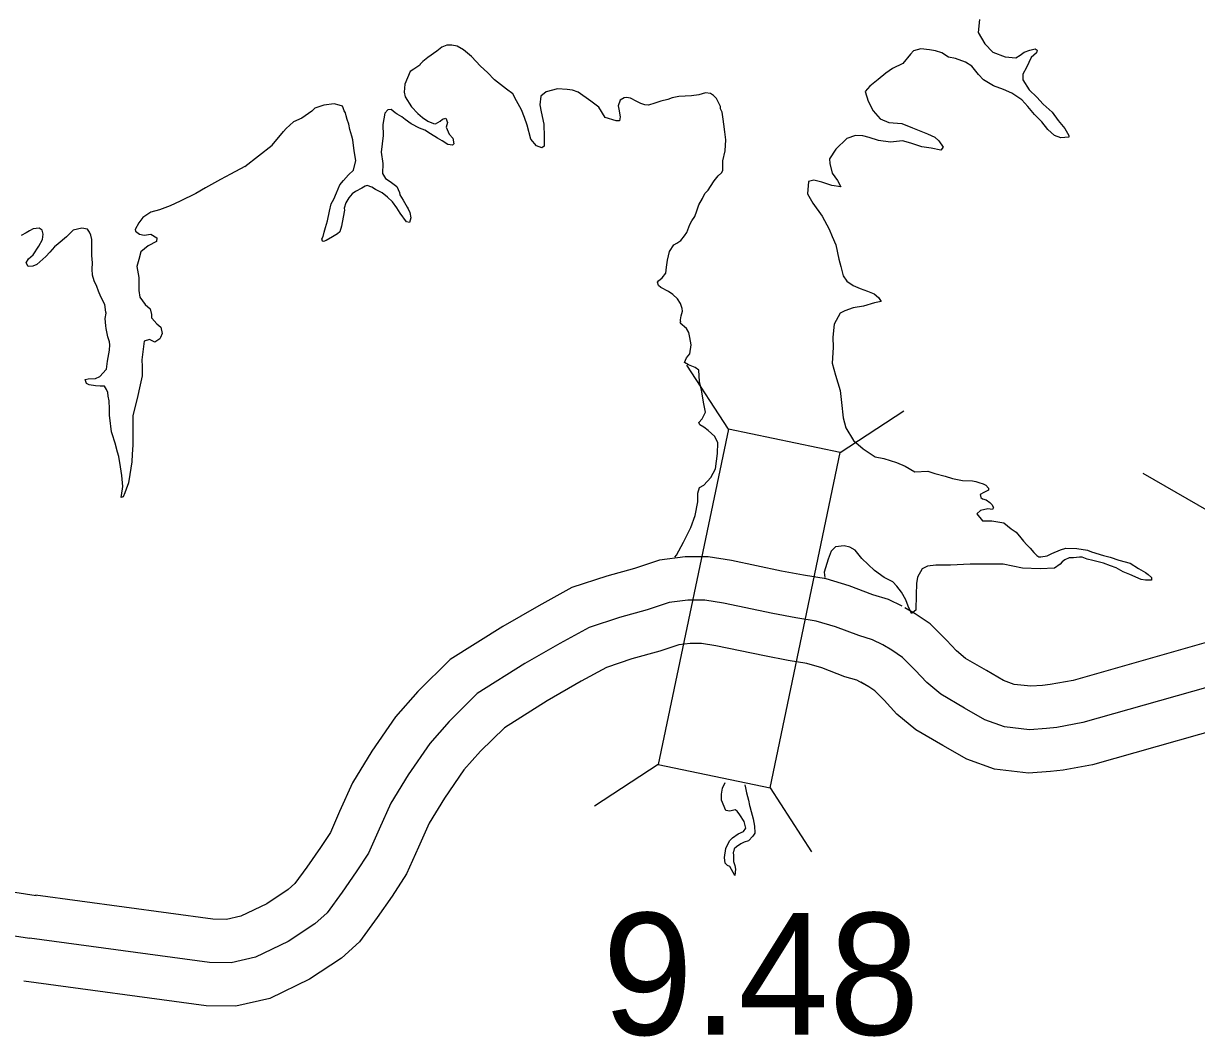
# Model space of a CAD drawing. Extents: x -83719 to 153526, y -11835 to 11446.
# Drawn here: x -3718.2 to -3582.6, y -3353.3 to -3236.3 of the extents above; entities that cross this region are included whole.
import ezdxf

# ---------------------------------------------------------------- set-up
doc = ezdxf.new("R2010")
doc.units = 0
for name, color, linetype in [('Level 15', 7, 'Continuous'), ('Level 20', 7, 'Continuous'), ('Level 58', 7, 'Continuous'), ('Level 59', 7, 'Continuous'), ('Level 9', 7, 'Continuous')]:
    doc.layers.add(name, color=color, linetype=linetype)

msp = doc.modelspace()

# ---------------------------------------------------------------- linework, layer by layer
at = {"layer": 'Level 15'}
for points in [[(-3616.65, -3303.62), (-3618.22, -3302.84), (-3620.05, -3302.3), (-3622.76, -3301.26), (-3625.45, -3300.48), (-3628.06, -3300.04), (-3630.61, -3299.56), (-3636.39, -3298.35), (-3639.06, -3297.93), (-3641.73, -3297.92), (-3644.68, -3298.29), (-3647.59, -3299.28), (-3650.76, -3300.15), (-3654.81, -3301.48), (-3658.64, -3303.58), (-3662.81, -3305.98), (-3668.86, -3309.77), (-3672.63, -3313.49), (-3675.19, -3316.39), (-3677.93, -3320.39), (-3680.15, -3324.04), (-3681.65, -3327.35), (-3682.72, -3329.75), (-3683.87, -3331.52), (-3685.43, -3333.77), (-3686.84, -3335.67), (-3687.61, -3336.37), (-3690.08, -3338.02), (-3693.05, -3339.45), (-3694.72, -3339.83), (-3696.32, -3339.8), (-3716.8, -3337.02)], [(-3577.19, -3306.6), (-3596.91, -3312.2), (-3599.54, -3312.67), (-3600.45, -3312.79), (-3601.8, -3312.87), (-3603.69, -3312.66), (-3604.96, -3312.21), (-3606.92, -3311.06), (-3609.32, -3309.67), (-3610.37, -3308.8), (-3611.54, -3307.55), (-3613.43, -3305.66), (-3615.16, -3304.5), (-3616.33, -3303.8)], [(-3621.11, -3312.58), (-3621.9, -3312.18), (-3623.28, -3311.77), (-3625.95, -3310.75), (-3627.68, -3310.25), (-3629.82, -3309.88), (-3632.56, -3309.37), (-3638.18, -3308.19), (-3639.85, -3307.93), (-3641.13, -3307.93), (-3642.44, -3308.09), (-3644.65, -3308.84), (-3647.87, -3309.72), (-3650.81, -3310.69), (-3653.75, -3312.3), (-3657.66, -3314.55), (-3662.62, -3317.66), (-3665.37, -3320.37), (-3667.29, -3322.54), (-3669.53, -3325.82), (-3671.29, -3328.71), (-3672.52, -3331.45), (-3673.92, -3334.56), (-3675.58, -3337.11), (-3677.3, -3339.58), (-3679.37, -3342.4), (-3681.44, -3344.28), (-3685.12, -3346.73), (-3689.72, -3348.94), (-3693.65, -3349.84), (-3697.06, -3349.8), (-3718.14, -3346.93)], [(-3574.84, -3316.32), (-3594.65, -3321.95), (-3598.03, -3322.56), (-3599.51, -3322.74), (-3602.04, -3322.91), (-3605.97, -3322.47), (-3609.19, -3321.31), (-3611.94, -3319.71), (-3615.06, -3317.9), (-3617.26, -3316.08), (-3618.73, -3314.5), (-3619.82, -3313.42), (-3620.52, -3312.94), (-3621.44, -3312.4)], [(-3726.63, -3335.51), (-3716.71, -3337.03)]]:
    msp.add_lwpolyline(points, dxfattribs=at)
at = {"layer": 'Level 20'}
for p, q in [((-3636.73, -3283.16), (-3641.54, -3275.79)), ((-3623.81, -3285.86), (-3616.44, -3281.05)), ((-3581.16, -3292.67), (-3588.8, -3288.31)), ((-3644.84, -3321.92), (-3652.21, -3326.73)), ((-3631.92, -3324.62), (-3627.11, -3331.99))]:
    msp.add_line(p, q, dxfattribs=at)
msp.add_lwpolyline([(-3636.73, -3283.16), (-3644.84, -3321.92), (-3631.92, -3324.62), (-3623.81, -3285.86)], close=True, dxfattribs=at)
at = {"layer": 'Level 59'}
for points in [[(-3618.88, -3308.1), (-3620.06, -3307.51), (-3621.67, -3307.03), (-3624.35, -3306), (-3626.57, -3305.36), (-3628.94, -3304.96), (-3631.59, -3304.46), (-3637.28, -3303.27), (-3639.46, -3302.93), (-3641.43, -3302.93), (-3643.56, -3303.19), (-3646.12, -3304.06), (-3649.32, -3304.94), (-3652.81, -3306.09), (-3656.19, -3307.94), (-3660.24, -3310.26), (-3665.74, -3313.71), (-3669, -3316.93), (-3671.24, -3319.47), (-3673.73, -3323.11), (-3675.72, -3326.38), (-3677.09, -3329.4), (-3678.32, -3332.16), (-3679.73, -3334.31), (-3681.37, -3336.67), (-3683.1, -3339.04), (-3684.52, -3340.33), (-3687.6, -3342.37), (-3691.39, -3344.19), (-3694.18, -3344.83), (-3696.69, -3344.8), (-3717.47, -3341.98)], [(-3576.02, -3311.46), (-3595.78, -3317.07), (-3598.78, -3317.62), (-3599.98, -3317.77), (-3601.92, -3317.89), (-3604.83, -3317.56), (-3607.08, -3316.76), (-3609.43, -3315.39), (-3612.19, -3313.79), (-3613.81, -3312.44), (-3615.13, -3311.02), (-3616.62, -3309.54), (-3617.84, -3308.72), (-3618.88, -3308.1)], [(-3727.41, -3340.45), (-3717.47, -3341.98)]]:
    msp.add_lwpolyline(points, dxfattribs=at)
at = {"layer": 'Level 9'}
for points in [[(-3607.71, -3235.85), (-3607.86, -3237.36), (-3607.11, -3238.65), (-3606.19, -3239.61), (-3604.75, -3240.16), (-3603.51, -3240.27), (-3603.01, -3239.96), (-3602.55, -3239.62), (-3601.89, -3239.38), (-3601.29, -3239.24), (-3601.05, -3239.4), (-3601.11, -3239.71), (-3601.74, -3240.25), (-3602.29, -3241.39), (-3602.72, -3242.17), (-3602.71, -3242.83), (-3601.99, -3243.99), (-3601.08, -3244.82), (-3600.37, -3245.61), (-3599.32, -3246.56), (-3598.64, -3247.52), (-3597.86, -3248.45), (-3597.41, -3249.24), (-3597.41, -3249.44), (-3598.31, -3249.52), (-3599.05, -3249.23), (-3599.83, -3248.54), (-3600.51, -3247.68), (-3601.35, -3246.82), (-3602.13, -3245.9), (-3602.84, -3245.11), (-3603.96, -3244.35), (-3604.93, -3243.93), (-3606.11, -3243.51), (-3607.25, -3242.83), (-3607.83, -3242.2), (-3608.61, -3241.24), (-3609.35, -3240.79), (-3610.49, -3240.37), (-3611.29, -3240.18), (-3612.07, -3239.69), (-3612.81, -3239.46), (-3613.51, -3239.34), (-3614.48, -3239.22), (-3615.34, -3239.46), (-3615.67, -3239.87), (-3616.56, -3240.92), (-3617.76, -3241.5), (-3618.52, -3242.05), (-3619.44, -3242.79), (-3620.4, -3243.54), (-3620.93, -3244.18), (-3620.58, -3245.28), (-3620, -3246.41), (-3619.18, -3247.33), (-3618.21, -3247.75), (-3616.7, -3247.87), (-3615.46, -3248.35), (-3613.71, -3249.06), (-3612.87, -3249.45), (-3612.4, -3249.85), (-3611.92, -3250.61), (-3612.19, -3250.95), (-3613.29, -3250.73)], [(-3658.28, -3250.67), (-3658.92, -3250.44), (-3659.57, -3249.68), (-3659.99, -3248.05), (-3660.3, -3247.16), (-3660.65, -3246.29), (-3661.2, -3245.23), (-3661.64, -3244.43), (-3662.38, -3243.91), (-3663.77, -3242.83), (-3664.58, -3241.97), (-3665.39, -3241.24), (-3666.41, -3240.12), (-3667.32, -3239.37), (-3668.06, -3238.94), (-3668.7, -3238.82), (-3669.26, -3238.82), (-3669.83, -3239.03), (-3670.42, -3239.51), (-3671.45, -3240.22), (-3672.04, -3240.7), (-3672.34, -3241), (-3672.37, -3241.11), (-3673.07, -3241.58), (-3673.5, -3241.86), (-3674.11, -3243.3), (-3674.2, -3244.24), (-3674.06, -3244.8), (-3673.34, -3245.93), (-3672.6, -3246.69), (-3672.06, -3247.15), (-3671.45, -3247.61), (-3670.81, -3247.87), (-3670.58, -3247.9), (-3670.05, -3247.59), (-3669.75, -3247.38), (-3669.39, -3247.25), (-3669.18, -3247.74), (-3669.34, -3248.28), (-3668.99, -3249.08), (-3668.59, -3249.57), (-3668.45, -3250.21), (-3668.61, -3250.38), (-3669.15, -3250.28), (-3669.79, -3249.86), (-3670.36, -3249.56), (-3671.17, -3249.04), (-3671.81, -3248.65), (-3672.44, -3248.39), (-3673.39, -3247.9), (-3674.09, -3247.41), (-3674.47, -3247.08), (-3675, -3246.79), (-3675.24, -3246.62), (-3675.71, -3246.26), (-3676.08, -3246.27), (-3676.41, -3246.67), (-3676.66, -3247.98), (-3676.61, -3249.25), (-3676.85, -3251.19), (-3676.67, -3252.49), (-3676.68, -3253.62), (-3676.37, -3254.22), (-3675.8, -3254.58), (-3675.06, -3255.14), (-3674.89, -3255.47), (-3674.72, -3255.84), (-3674.68, -3256.1), (-3674.3, -3256.73), (-3673.86, -3257.53), (-3673.72, -3257.73), (-3673.55, -3258.16), (-3673.41, -3258.76), (-3673.57, -3259.3), (-3673.94, -3259.23), (-3674.65, -3258.24), (-3675.03, -3257.61), (-3675.54, -3256.92), (-3676.11, -3256.36), (-3676.72, -3255.86), (-3677.49, -3255.47), (-3677.93, -3255.21), (-3678.47, -3255.02), (-3678.7, -3255.09), (-3679.07, -3255.33), (-3679.8, -3255.71), (-3680.19, -3255.98), (-3680.59, -3256.45), (-3680.95, -3257.02), (-3681.14, -3257.63), (-3681.1, -3257.89), (-3681.23, -3258.7), (-3681.45, -3259.74), (-3681.64, -3260.37), (-3681.9, -3260.61), (-3682.47, -3260.95), (-3683.19, -3261.36), (-3683.53, -3261.5), (-3683.63, -3261.47), (-3683.7, -3261.2), (-3683.57, -3260.9)], [(-3639.38, -3281.22), (-3639.56, -3280.25), (-3639.84, -3278.68), (-3640.06, -3277.68), (-3640.14, -3276.35), (-3640.58, -3276.05), (-3641.35, -3275.73), (-3641.79, -3275.47), (-3641.56, -3274.93), (-3641.17, -3274.46), (-3641.02, -3273.42), (-3641.19, -3272.59), (-3641.3, -3272.02), (-3641.58, -3271.56), (-3642.29, -3270.93), (-3642.22, -3270.8), (-3642.25, -3270.7), (-3642.26, -3270.56), (-3642.2, -3270.1), (-3642.04, -3269.56), (-3642.07, -3269.23), (-3642.28, -3268.66), (-3642.62, -3268.13), (-3643.16, -3267.6), (-3643.64, -3267.28), (-3644.54, -3266.79), (-3644.81, -3266.59), (-3644.92, -3266.19), (-3644.79, -3266.05), (-3644.39, -3265.68), (-3643.96, -3265.14), (-3643.87, -3264.47), (-3643.75, -3263.64), (-3643.53, -3262.66), (-3643.04, -3261.89), (-3642.67, -3261.68), (-3642.21, -3261.38), (-3641.82, -3260.84), (-3641.55, -3260.47), (-3641.2, -3259.53), (-3640.97, -3259.09), (-3640.61, -3258.62), (-3640.39, -3257.94), (-3640.13, -3257.27), (-3639.74, -3256.53), (-3639.44, -3255.93), (-3639.08, -3255.55), (-3638.79, -3255.15), (-3638.39, -3254.48), (-3637.9, -3253.9), (-3637.54, -3253.56), (-3637.37, -3253.29), (-3637.36, -3252.19), (-3637.1, -3251.02), (-3637.02, -3249.75), (-3637.13, -3248.81), (-3637.24, -3247.95), (-3637.35, -3247.35), (-3637.46, -3246.55), (-3637.64, -3246.18), (-3637.64, -3245.91), (-3637.98, -3245.22), (-3638.09, -3244.98), (-3638.46, -3244.62), (-3638.79, -3244.39), (-3639.36, -3244.33), (-3640.16, -3244.54), (-3641, -3244.66), (-3642.46, -3244.74), (-3643.23, -3244.89), (-3643.73, -3245.09), (-3644.53, -3245.3), (-3645.23, -3245.51), (-3645.96, -3245.73), (-3646.39, -3245.7), (-3646.83, -3245.57), (-3647.3, -3245.31), (-3648.04, -3244.95), (-3648.51, -3244.86), (-3648.77, -3244.89), (-3649.24, -3245.17), (-3649.46, -3245.84), (-3649.39, -3246.21), (-3649.25, -3247.11), (-3649.31, -3247.57), (-3649.71, -3247.55), (-3650.95, -3247.16), (-3651.7, -3245.97), (-3652.64, -3245.28), (-3654.09, -3244.23), (-3654.73, -3244.01), (-3655.37, -3243.95), (-3656.47, -3243.86), (-3657.8, -3244.22), (-3658.4, -3244.69), (-3658.52, -3245.69), (-3658.37, -3246.53), (-3658.05, -3247.93), (-3658.03, -3249.4), (-3658.02, -3250.47), (-3658.28, -3250.67)], [(-3683.57, -3260.9), (-3683.44, -3260.4), (-3683.28, -3259.89), (-3683.06, -3259.12), (-3682.81, -3257.98), (-3682.62, -3257.15), (-3682.32, -3256.61), (-3682, -3255.87), (-3681.64, -3254.96), (-3681.22, -3254.45), (-3680.62, -3253.81), (-3680.03, -3253.24), (-3679.78, -3252.13), (-3679.96, -3251.03), (-3680.14, -3249.73), (-3680.25, -3249.33), (-3680.46, -3248.56), (-3680.6, -3247.93), (-3680.77, -3247.4), (-3680.91, -3246.97), (-3680.98, -3246.63), (-3681.12, -3246.4), (-3681.23, -3246.07), (-3681.33, -3245.87), (-3681.7, -3245.74), (-3682.3, -3245.58), (-3683.47, -3245.73), (-3684.53, -3246.11), (-3684.86, -3246.45), (-3686.02, -3247.24), (-3686.98, -3247.68), (-3687.81, -3248.43), (-3688.14, -3248.8), (-3688.14, -3248.8)], [(-3689.44, -3250.35), (-3688.14, -3248.8)], [(-3692.62, -3252.83), (-3689.44, -3250.35)], [(-3613.29, -3250.73), (-3614.36, -3250.54), (-3615.64, -3250.12), (-3616.61, -3249.87), (-3617.98, -3250.02), (-3619.38, -3249.81), (-3620.46, -3249.49), (-3621.19, -3249.3), (-3622.06, -3249.24), (-3623.06, -3249.59), (-3624.31, -3250.84), (-3625.03, -3251.96), (-3624.99, -3252.49), (-3624.74, -3253.59), (-3624.13, -3254.45), (-3623.75, -3255.18), (-3624.79, -3255.03), (-3625.93, -3254.64), (-3626.87, -3254.39), (-3627.47, -3254.56), (-3627.59, -3255.97), (-3626.97, -3257.06), (-3625.91, -3258.55), (-3625.09, -3260.08), (-3624.75, -3260.91), (-3624.3, -3261.87), (-3623.95, -3263.53), (-3623.73, -3264.37), (-3623.56, -3265.17), (-3623.45, -3265.47), (-3623.04, -3266.06), (-3622.3, -3266.59), (-3621.5, -3266.94), (-3620.66, -3267.23), (-3619.88, -3267.55), (-3619.38, -3267.95), (-3619.07, -3268.41), (-3619.84, -3268.59), (-3621.13, -3268.97), (-3622.3, -3269.16), (-3623.27, -3269.5), (-3623.8, -3269.78), (-3624.51, -3271.03), (-3624.66, -3272.53), (-3624.61, -3273.73), (-3624.72, -3275.54), (-3624.34, -3276.94), (-3623.81, -3278.7), (-3623.66, -3280.1), (-3623.47, -3281.87), (-3623.15, -3283.03), (-3622.27, -3284.49), (-3621.15, -3285.45), (-3619.77, -3286.36), (-3618.76, -3286.58), (-3617.32, -3287.03), (-3616.31, -3287.45), (-3615.17, -3288.09)], [(-3692.62, -3252.83), (-3694.25, -3253.73), (-3695.41, -3254.35), (-3697.14, -3255.31), (-3698.26, -3255.96), (-3700.09, -3256.85), (-3701.25, -3257.37), (-3702.48, -3257.82), (-3703.45, -3258.1), (-3704.41, -3258.74), (-3704.87, -3259.32), (-3705.26, -3260.09), (-3705.22, -3260.29), (-3704.78, -3260.65), (-3704.25, -3260.75), (-3703.48, -3260.64), (-3702.77, -3261.06), (-3702.8, -3261.5), (-3703.76, -3261.98), (-3704.62, -3262.69), (-3704.84, -3263.59), (-3705.07, -3264.4), (-3704.85, -3265.67), (-3704.86, -3267.14), (-3704.72, -3267.94), (-3704.14, -3268.76), (-3703.53, -3269.26), (-3703.39, -3269.92), (-3703.38, -3270.32), (-3703.35, -3270.36), (-3702.77, -3271.02), (-3702.33, -3271.41), (-3702.16, -3272.14), (-3702.35, -3272.58), (-3702.42, -3272.72), (-3703.01, -3273.12), (-3703.62, -3272.83), (-3704.22, -3273.01), (-3704.52, -3275.18), (-3704.48, -3275.95), (-3704.47, -3277.02), (-3704.84, -3278.73), (-3705, -3279.47), (-3705.54, -3281.58), (-3705.55, -3283.18), (-3705.53, -3285.02), (-3705.62, -3286.06), (-3705.67, -3286.96), (-3705.88, -3288.43), (-3706.04, -3289.37), (-3706.33, -3290.11), (-3706.46, -3290.54), (-3706.65, -3291.01), (-3706.88, -3291.08), (-3706.76, -3290.05), (-3706.7, -3289.78), (-3706.82, -3288.54), (-3706.97, -3287.54), (-3707.18, -3286.34), (-3707.32, -3285.85)], [(-3707.32, -3285.85), (-3707.6, -3284.81), (-3707.95, -3283.72), (-3708.02, -3283.48), (-3708.21, -3281.88), (-3708.25, -3281.61), (-3708.26, -3280.81), (-3708.3, -3279.91), (-3708.38, -3279.38), (-3708.45, -3278.94), (-3708.59, -3278.58), (-3708.83, -3278.21), (-3709.33, -3278.22), (-3709.86, -3278.16), (-3710.6, -3278.04), (-3710.9, -3277.88), (-3711.07, -3277.44), (-3710.71, -3277.37), (-3709.87, -3277.33), (-3709.37, -3277.09), (-3708.62, -3276.27), (-3708.58, -3276.24), (-3708.46, -3275.3), (-3708.25, -3274.06), (-3708.22, -3273.43), (-3708.26, -3273.1), (-3708.43, -3272.5), (-3708.61, -3271.56), (-3708.65, -3271.23), (-3708.73, -3270.4), (-3708.64, -3269.76), (-3708.67, -3269.66), (-3708.78, -3268.76), (-3709.26, -3267.9), (-3709.5, -3267.23), (-3709.71, -3266.7), (-3710.02, -3266.04), (-3710.2, -3265.37), (-3710.24, -3264.7), (-3710.22, -3263.97), (-3710.29, -3263.13), (-3710.27, -3262.13), (-3710.28, -3261.26), (-3710.39, -3260.76), (-3710.56, -3260.4), (-3710.77, -3260.07), (-3711.44, -3259.94), (-3712.44, -3260.19), (-3713.23, -3260.94), (-3714.19, -3261.78), (-3714.58, -3262.12), (-3715.14, -3262.73), (-3715.6, -3263.21), (-3716.63, -3264.16), (-3717.12, -3264.36), (-3717.66, -3264.4), (-3717.86, -3263.94), (-3717.6, -3263.5), (-3717.08, -3263.03), (-3716.39, -3262.05), (-3716, -3261.27), (-3715.9, -3260.64), (-3716.04, -3260.17), (-3716.38, -3259.94), (-3717.08, -3260.05), (-3717.48, -3260.26), (-3717.88, -3260.5), (-3718.44, -3260.81)], [(-3642.9, -3297.98), (-3642.73, -3297.73), (-3641.92, -3296.22), (-3641.07, -3294.54), (-3640.56, -3293.13), (-3640.28, -3291.58), (-3640.26, -3290.58), (-3640.06, -3289.91), (-3639.57, -3289.64), (-3638.74, -3288.76), (-3638.22, -3287.75), (-3637.98, -3285.97), (-3637.96, -3284.77), (-3638.3, -3284.04), (-3639.05, -3283.32), (-3639.55, -3282.96), (-3640.03, -3282.66), (-3640.13, -3282.4), (-3639.77, -3281.99), (-3639.38, -3281.22)], [(-3615.17, -3288.09), (-3613.67, -3288.02), (-3612.86, -3288.31), (-3611.69, -3288.59), (-3610.85, -3288.88), (-3609.68, -3289.1), (-3608.51, -3289.15), (-3608.14, -3289.21), (-3607.81, -3289.34), (-3607.3, -3289.5), (-3606.97, -3289.66), (-3606.69, -3289.99), (-3606.69, -3290.23), (-3607.22, -3290.5), (-3607.65, -3290.71), (-3607.55, -3291.07), (-3607.35, -3291.24), (-3606.94, -3291.33), (-3606.51, -3291.63), (-3606.47, -3291.69), (-3606.3, -3291.86), (-3606.1, -3292.22), (-3606.23, -3292.46), (-3606.76, -3292.37), (-3607.6, -3292.58), (-3608.03, -3292.95), (-3607.35, -3293.78), (-3606.28, -3293.76), (-3604.9, -3294.01), (-3604.06, -3294.7), (-3603.49, -3295.09), (-3602.94, -3295.72), (-3602.64, -3296.12), (-3602.23, -3296.55), (-3601.86, -3296.91), (-3601.42, -3297.41), (-3601.08, -3297.77), (-3600.84, -3297.93), (-3600.64, -3297.93), (-3599.91, -3297.82), (-3599.35, -3297.54), (-3598.35, -3297.13), (-3597.75, -3296.92), (-3596.45, -3296.97), (-3595.24, -3297.15), (-3594.77, -3297.35), (-3593.37, -3297.76), (-3592.63, -3297.95), (-3591.62, -3298.31), (-3590.31, -3298.66), (-3589.34, -3299.28), (-3588.53, -3299.74), (-3588.23, -3299.97), (-3587.85, -3300.3), (-3587.85, -3300.63), (-3588.55, -3300.61), (-3589.05, -3300.55), (-3590.33, -3299.96), (-3591.1, -3299.64), (-3591.91, -3299.21), (-3592.58, -3298.96), (-3593.39, -3298.67), (-3594.02, -3298.51), (-3594.63, -3298.35), (-3595.26, -3298.19), (-3595.87, -3297.97), (-3596.17, -3297.97), (-3596.84, -3298.04), (-3597.14, -3298.05), (-3597.34, -3298.05), (-3597.87, -3298.26), (-3598.17, -3298.5), (-3598.4, -3298.77), (-3599.06, -3299.24), (-3600.69, -3299.3), (-3602.73, -3299.23), (-3604.98, -3298.76), (-3607.48, -3298.76), (-3608.78, -3298.77), (-3611.05, -3298.87), (-3612.76, -3298.9), (-3613.72, -3299.01), (-3614.35, -3299.32), (-3614.88, -3300.26), (-3615, -3301), (-3615.05, -3302.33), (-3615.09, -3304.07), (-3615.56, -3304.48), (-3615.97, -3303.62), (-3616.24, -3302.88), (-3616.72, -3301.99), (-3617.27, -3301.3), (-3617.71, -3300.83), (-3618.72, -3300.31), (-3619.86, -3299.49), (-3621.32, -3298.11), (-3622.1, -3297.15), (-3622.7, -3296.79), (-3623.37, -3296.67), (-3624.34, -3296.78), (-3624.84, -3297.26)], [(-3624.84, -3297.26), (-3625.22, -3298.2), (-3625.67, -3299.71), (-3625.59, -3300.3)], [(-3634.09, -3327.35), (-3633.85, -3328.18), (-3633.7, -3329.05), (-3633.69, -3329.81), (-3633.69, -3329.85), (-3633.89, -3330.18), (-3634.41, -3330.73), (-3634.91, -3330.9), (-3635.28, -3331.07), (-3635.78, -3331.41), (-3636.07, -3331.65), (-3636.13, -3332.02), (-3636.17, -3332.09), (-3636.13, -3332.42), (-3636.15, -3333.12), (-3635.98, -3333.59), (-3635.91, -3334.02), (-3636, -3334.72), (-3636.55, -3333.7), (-3636.82, -3333.6), (-3637.09, -3333.3), (-3637.19, -3332.67), (-3637.01, -3331.63), (-3636.59, -3330.72), (-3636.26, -3330.38), (-3635.59, -3329.94), (-3635, -3329.67), (-3634.73, -3329.26), (-3634.91, -3328.49), (-3635.39, -3327.73), (-3635.7, -3327.3), (-3635.93, -3327.14), (-3636.56, -3327.31), (-3637.03, -3327.22), (-3637.52, -3326.02), (-3637.53, -3325.36), (-3637.43, -3324.65), (-3637.11, -3323.98)], [(-3634.83, -3324.25), (-3634.83, -3324.25), (-3634.76, -3324.62), (-3634.65, -3325.18), (-3634.41, -3326.05), (-3634.3, -3326.65), (-3634.27, -3326.78), (-3634.09, -3327.35)]]:
    msp.add_lwpolyline(points, dxfattribs=at)

# ---------------------------------------------------------------- texts
at = {"layer": 'Level 58'}
msp.add_text('9.48', height=14.08, dxfattribs=at).set_placement((-3651.29, -3353.14))

doc.saveas('drawing.dxf')
